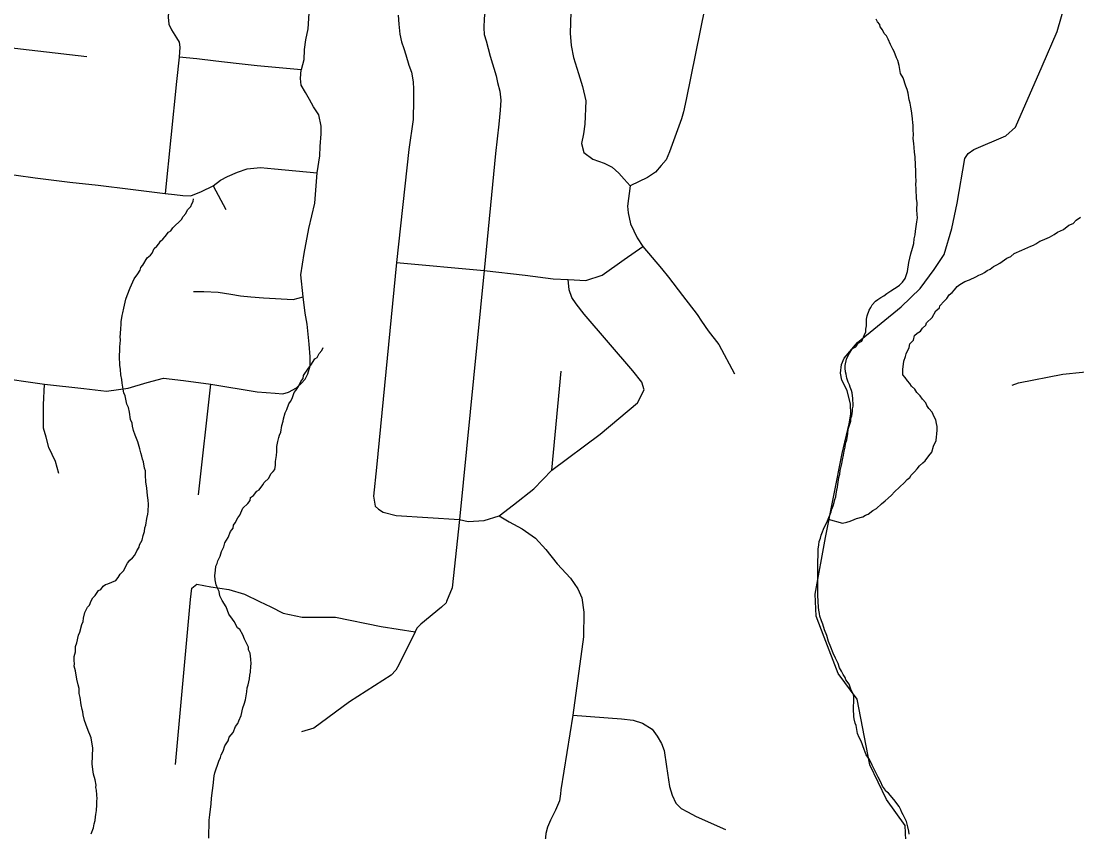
# Model space of a CAD drawing. Extents: x 0 to 34, y 0 to 22.
# Drawn here: x 7.839 to 8.358, y 18.733 to 19.132 of the extents above; entities that cross this region are included whole.
import ezdxf

# ---------------------------------------------------------------- set-up
doc = ezdxf.new("R2010")
doc.units = 0
doc.layers.add('GM_X_Minor_River', color=7, linetype='Continuous')
doc.layers.add('GM_X_Township_Road', color=7, linetype='Continuous')

msp = doc.modelspace()

# ---------------------------------------------------------------- linework, layer by layer
at = {"layer": 'GM_X_Minor_River'}
for points in [[(8.24691, 18.95009), (8.24619, 18.95182), (8.24584, 18.95297), (8.24531, 18.95431), (8.2446, 18.95622), (8.24427, 18.95813), (8.24391, 18.95928), (8.24377, 18.96118), (8.24381, 18.9625), (8.24445, 18.96552), (8.24506, 18.96702), (8.24586, 18.96852), (8.24743, 18.97075), (8.24898, 18.97166), (8.25016, 18.97334), (8.25189, 18.97443), (8.25311, 18.97724), (8.25391, 18.97893), (8.25394, 18.98026), (8.25418, 18.98196), (8.25426, 18.98518), (8.25449, 18.98688), (8.25551, 18.9897), (8.2563, 18.99101), (8.2571, 18.99231), (8.25866, 18.99398), (8.25982, 18.9949), (8.26136, 18.99581), (8.26272, 18.99672), (8.26426, 18.99782), (8.26619, 18.99909), (8.26793, 19.00019), (8.26928, 19.0011), (8.27044, 19.00183), (8.272, 19.0033), (8.27318, 19.00517), (8.27441, 19.00855), (8.27509, 19.01309), (8.27596, 19.01724), (8.27679, 19.02006), (8.27742, 19.02232), (8.27767, 19.02459), (8.2781, 19.02666), (8.27833, 19.02836), (8.27902, 19.03309), (8.27926, 19.03498), (8.27911, 19.03669), (8.27898, 19.03897), (8.27907, 19.04238), (8.27874, 19.04448), (8.27877, 19.0458), (8.27863, 19.0477), (8.27867, 19.04941), (8.27853, 19.05131), (8.27858, 19.05321), (8.27845, 19.05549), (8.27852, 19.05814), (8.27839, 19.0608), (8.27812, 19.06498), (8.2778, 19.06726), (8.27767, 19.06954), (8.27752, 19.07144), (8.27721, 19.07392), (8.27726, 19.076), (8.27713, 19.07828), (8.27718, 19.08055), (8.27702, 19.0817), (8.27688, 19.0836), (8.27657, 19.08645), (8.27641, 19.08759), (8.27608, 19.08931), (8.27575, 19.0914), (8.27522, 19.09293), (8.27473, 19.09617), (8.27421, 19.09808), (8.27349, 19.09962), (8.27227, 19.10382), (8.27099, 19.10594), (8.27033, 19.10975), (8.26963, 19.11224), (8.26891, 19.11358), (8.26785, 19.11665), (8.26712, 19.1178), (8.26603, 19.12011), (8.26496, 19.12279), (8.26405, 19.12433), (8.26294, 19.1255), (8.26204, 19.12742), (8.26094, 19.12878), (8.26077, 19.12992), (8.25967, 19.13128), (8.25894, 19.13262)], [(7.87695, 18.85185), (7.8781, 18.85239), (7.87909, 18.85407), (7.88025, 18.8548), (7.8814, 18.85515), (7.88543, 18.85675), (7.8866, 18.85823), (7.8876, 18.85992), (7.88916, 18.86158), (7.89115, 18.86532), (7.89233, 18.86681), (7.8935, 18.86792), (7.89467, 18.86922), (7.89568, 18.87147), (7.89686, 18.87314), (7.89708, 18.87427), (7.89828, 18.87671), (7.8989, 18.87897), (7.89952, 18.88085), (7.89957, 18.88274), (7.90017, 18.88406), (7.90063, 18.88727), (7.90107, 18.88934), (7.90129, 18.89067), (7.90138, 18.89427), (7.90124, 18.89636), (7.90092, 18.89864), (7.90064, 18.90225), (7.90047, 18.9034), (7.90014, 18.90511), (7.90004, 18.90872), (7.8999, 18.91062), (7.89955, 18.91196), (7.89906, 18.91519), (7.89852, 18.91635), (7.89818, 18.91787), (7.89766, 18.91959), (7.89714, 18.9215), (7.89627, 18.92494), (7.89484, 18.9282), (7.89414, 18.9305), (7.89362, 18.9326), (7.89347, 18.93412), (7.89256, 18.93585), (7.89209, 18.93947), (7.89157, 18.94176), (7.89086, 18.94348), (7.89001, 18.94749), (7.88929, 18.94902), (7.88895, 18.95074), (7.88846, 18.95379), (7.88831, 18.9555), (7.8878, 18.95779), (7.88768, 18.96045), (7.88735, 18.96254), (7.88739, 18.96387), (7.88724, 18.96558), (7.88739, 18.97165), (7.88767, 18.97486), (7.88752, 18.97676), (7.88774, 18.9779), (7.88782, 18.98093), (7.88804, 18.98225), (7.88809, 18.98396), (7.88854, 18.98698), (7.88877, 18.9883), (7.88939, 18.99056), (7.89027, 18.99509), (7.89088, 18.99678), (7.8925, 19.00053), (7.89432, 19.00504), (7.89628, 19.00745), (7.89728, 19.00932), (7.89769, 19.01064), (7.89867, 19.01175), (7.90085, 19.0153), (7.9024, 19.01659), (7.90319, 19.0177), (7.90419, 19.01995), (7.90555, 19.02106), (7.90653, 19.02217), (7.90732, 19.02348), (7.90849, 19.02458), (7.90966, 19.02588), (7.91123, 19.02793), (7.91239, 19.02865), (7.91338, 19.03015), (7.91766, 19.03421), (7.91846, 19.0357), (7.91982, 19.03718), (7.92062, 19.03887), (7.92219, 19.04054), (7.92279, 19.04185), (7.92339, 19.04297), (7.92361, 19.04429)], [(8.23538, 18.88696), (8.24241, 18.88496), (8.24451, 18.88547), (8.24623, 18.886), (8.24815, 18.88671), (8.2493, 18.88724), (8.25236, 18.88811), (8.25371, 18.88884), (8.25505, 18.88937), (8.25738, 18.89121), (8.25911, 18.89211), (8.26164, 18.89451), (8.26339, 18.89598), (8.26494, 18.89727), (8.2665, 18.89874), (8.26806, 18.90041), (8.27292, 18.90503), (8.27429, 18.90651), (8.27545, 18.90743), (8.27624, 18.90854), (8.2778, 18.91021), (8.27917, 18.91169), (8.28035, 18.91318), (8.2819, 18.91465), (8.28307, 18.91557), (8.28484, 18.91799), (8.2864, 18.91985), (8.28724, 18.92286), (8.28845, 18.92567), (8.28868, 18.92738), (8.28872, 18.9287), (8.28896, 18.93078), (8.289, 18.93249), (8.28866, 18.93401), (8.28832, 18.93573), (8.28741, 18.93727), (8.28652, 18.93957), (8.28486, 18.94132), (8.28395, 18.94286), (8.28341, 18.94402), (8.28175, 18.94596), (8.28065, 18.9475), (8.27898, 18.94925), (8.27807, 18.95079), (8.2764, 18.95235), (8.27548, 18.95352), (8.27438, 18.95487), (8.27328, 18.95661), (8.27217, 18.95778), (8.27205, 18.96044), (8.27254, 18.9646), (8.27335, 18.96685), (8.27377, 18.96817), (8.27518, 18.97135), (8.2756, 18.97305), (8.27735, 18.9749), (8.27779, 18.97717), (8.27915, 18.97827), (8.2807, 18.97937), (8.28168, 18.98086), (8.28343, 18.98233), (8.28365, 18.98346), (8.28656, 18.98604), (8.28835, 18.98922), (8.2901, 18.99069), (8.29032, 18.99182), (8.29246, 18.99404), (8.29364, 18.99534), (8.29482, 18.99721), (8.29637, 18.9983), (8.29754, 18.9996), (8.29872, 19.00128), (8.30008, 19.00219), (8.30258, 19.00364), (8.30488, 19.00453), (8.30796, 19.00597), (8.3095, 19.00687), (8.31103, 19.0074), (8.31219, 19.00813), (8.31354, 19.00904), (8.31508, 19.00976), (8.31663, 19.01105), (8.31836, 19.01195), (8.31971, 19.01268), (8.3232, 19.01524), (8.32511, 19.01595), (8.32686, 19.01742), (8.33051, 19.01903), (8.33205, 19.01975), (8.33493, 19.021), (8.33627, 19.02154), (8.33743, 19.02226), (8.33936, 19.02354), (8.3407, 19.02408), (8.34416, 19.0255), (8.34647, 19.02677), (8.34801, 19.02787), (8.35109, 19.0293), (8.35361, 19.03132), (8.35572, 19.03222), (8.35728, 19.03388)], [(8.35728, 19.03388), (8.35941, 19.03534)], [(7.95824, 18.90492), (7.96058, 18.90713), (7.96158, 18.90919), (7.96275, 18.9103), (7.96354, 18.91142), (7.96378, 18.9135), (7.96382, 18.91521), (7.96428, 18.91823), (7.96452, 18.92012), (7.96458, 18.92258), (7.96502, 18.92504), (7.96545, 18.92711), (7.96586, 18.92824), (7.96647, 18.92974), (7.96693, 18.93296), (7.96756, 18.93503), (7.96777, 18.93616), (7.96861, 18.93917), (7.96941, 18.94086), (7.97043, 18.94368), (7.97122, 18.94479), (7.97202, 18.94629), (7.97304, 18.94911), (7.97383, 18.95023), (7.9752, 18.95209), (7.97622, 18.95453), (7.97739, 18.95601), (7.97762, 18.95752), (7.97999, 18.96107), (7.98117, 18.96255), (7.98315, 18.96573), (7.98431, 18.96645), (7.9853, 18.96832), (7.98667, 18.96981), (7.98728, 18.97131)], [(8.27518, 18.73216), (8.27503, 18.73368), (8.27451, 18.73578), (8.27382, 18.73846), (8.27292, 18.74038), (8.27219, 18.74172), (8.27165, 18.74288), (8.27112, 18.74422), (8.27021, 18.74576), (8.26764, 18.74924), (8.26506, 18.75234), (8.26375, 18.75333), (8.26302, 18.75448), (8.26211, 18.75583), (8.26121, 18.75775), (8.25994, 18.76025), (8.25705, 18.76602), (8.25579, 18.7689), (8.25414, 18.77122), (8.25307, 18.77371), (8.25165, 18.77792), (8.25056, 18.77966), (8.24985, 18.78157), (8.24919, 18.78557), (8.24865, 18.78673), (8.24813, 18.78883), (8.24797, 18.78997), (8.248, 18.79111), (8.24785, 18.79263), (8.24802, 18.79945), (8.24787, 18.80078), (8.24678, 18.8029), (8.24572, 18.80596), (8.24407, 18.80809), (8.24371, 18.80924), (8.2428, 18.81059), (8.24189, 18.81232), (8.24098, 18.81386), (8.24028, 18.81597), (8.23902, 18.81866), (8.23794, 18.82115), (8.23668, 18.82403), (8.23562, 18.8269), (8.23474, 18.82977), (8.23367, 18.83265), (8.23279, 18.83532), (8.23208, 18.83705), (8.23138, 18.83934), (8.23122, 18.84068), (8.23088, 18.8422), (8.23073, 18.84372), (8.2303, 18.84943), (8.23036, 18.8517), (8.23029, 18.85663), (8.2304, 18.86062), (8.23028, 18.86365), (8.23036, 18.86669), (8.23041, 18.86877), (8.2305, 18.87218), (8.23074, 18.87426), (8.23098, 18.87596), (8.23159, 18.87766), (8.23201, 18.87916), (8.23261, 18.88066), (8.23303, 18.88198), (8.23503, 18.8861), (8.23685, 18.89061), (8.23727, 18.89192), (8.23788, 18.89342), (8.2383, 18.89512), (8.23872, 18.89663), (8.23913, 18.89794), (8.23936, 18.89946), (8.23959, 18.90116), (8.24001, 18.90266), (8.24023, 18.90399), (8.2407, 18.90739), (8.24112, 18.90908), (8.24135, 18.91078), (8.2422, 18.91418), (8.24244, 18.91607), (8.24288, 18.91833), (8.24331, 18.92041), (8.24373, 18.92229), (8.24397, 18.92418), (8.24459, 18.92587), (8.24504, 18.9289), (8.24529, 18.93117), (8.24571, 18.93267), (8.24653, 18.93512), (8.24656, 18.93645), (8.24698, 18.93776), (8.24741, 18.94003), (8.24744, 18.94116), (8.24767, 18.94249), (8.2477, 18.94381), (8.24755, 18.94533), (8.24758, 18.94647), (8.24742, 18.94761), (8.24726, 18.94895), (8.24691, 18.95009)], [(7.93102, 18.73017), (7.93124, 18.73908), (7.9315, 18.74172), (7.9322, 18.74702), (7.93247, 18.74986), (7.93294, 18.75364), (7.93319, 18.7561), (7.93369, 18.76083), (7.93411, 18.76233), (7.93596, 18.76798), (7.93677, 18.76985), (7.93719, 18.77117), (7.93818, 18.77304), (7.93901, 18.77567), (7.94059, 18.7781), (7.94101, 18.77979), (7.94297, 18.78221), (7.94418, 18.78502), (7.94536, 18.78651), (7.94577, 18.78783), (7.94698, 18.79045), (7.94784, 18.79422), (7.94845, 18.7961), (7.94908, 18.79817), (7.94975, 18.80214), (7.94998, 18.80403), (7.9504, 18.80554), (7.95105, 18.80856), (7.95128, 18.81026), (7.95151, 18.81177), (7.95178, 18.8148), (7.95181, 18.81593), (7.95167, 18.81821), (7.95137, 18.82107), (7.95065, 18.82279), (7.9505, 18.82412), (7.94923, 18.82662), (7.94869, 18.82797), (7.9478, 18.83007), (7.94635, 18.83277), (7.94523, 18.83356), (7.9436, 18.83663), (7.94268, 18.8378), (7.94084, 18.84031), (7.9396, 18.84395), (7.93759, 18.84704), (7.93651, 18.84934), (7.93619, 18.85144), (7.93546, 18.85278), (7.93475, 18.8547), (7.93424, 18.85718), (7.93411, 18.85927), (7.93436, 18.86173), (7.9346, 18.86381), (7.9352, 18.86512), (7.93543, 18.86644), (7.93663, 18.86869), (7.93726, 18.87113), (7.93845, 18.87338), (7.93888, 18.87527), (7.94066, 18.87787), (7.94168, 18.88088), (7.94305, 18.88255), (7.94328, 18.88407), (7.94407, 18.88518), (7.94527, 18.88762), (7.94625, 18.88892), (7.94786, 18.89229), (7.9502, 18.8947), (7.95138, 18.89618), (7.9516, 18.89751), (7.95296, 18.89861), (7.95472, 18.90065), (7.95588, 18.90138), (7.95765, 18.9038), (7.95824, 18.90492)], [(7.87334, 18.73243), (7.87436, 18.73525), (7.8748, 18.73733), (7.87521, 18.73884), (7.87545, 18.74073), (7.87548, 18.74186), (7.87591, 18.74375), (7.87598, 18.74659), (7.87603, 18.74849), (7.87625, 18.74962), (7.87611, 18.75152), (7.87597, 18.7538), (7.87563, 18.75514), (7.87566, 18.75628), (7.87516, 18.75895), (7.87446, 18.76162), (7.8743, 18.76276), (7.87383, 18.76657), (7.87403, 18.77453), (7.8737, 18.77643), (7.87321, 18.77948), (7.87268, 18.7812), (7.87214, 18.78236), (7.87125, 18.78447), (7.87001, 18.7881), (7.86932, 18.79078), (7.86917, 18.7923), (7.86881, 18.79345), (7.8683, 18.79574), (7.86782, 18.79935), (7.8673, 18.80126), (7.86737, 18.80373), (7.86685, 18.80564), (7.86615, 18.80831), (7.8655, 18.8125), (7.86499, 18.81479), (7.86502, 18.81593), (7.86487, 18.81745), (7.86492, 18.81954), (7.86555, 18.8218), (7.86561, 18.82445), (7.86623, 18.82614), (7.86708, 18.82991), (7.86769, 18.83141), (7.86874, 18.83518), (7.86934, 18.83668), (7.86958, 18.83838), (7.87021, 18.84102), (7.87142, 18.84365), (7.8724, 18.84476), (7.87321, 18.84682), (7.87401, 18.84832), (7.87518, 18.84943), (7.87695, 18.85185)]]:
    msp.add_lwpolyline(points, dxfattribs=at)
at = {"layer": 'GM_X_Township_Road'}
for p, q in [((7.81064, 19.12129), (7.87109, 19.11422)), ((7.93325, 19.05074), (7.93949, 19.03909)), ((8.09968, 18.911), (8.10427, 18.95958)), ((7.92597, 18.89882), (7.93207, 18.95325))]:
    msp.add_line(p, q, dxfattribs=at)
for points in [[(8.14972, 19.29309), (8.15112, 19.26171), (8.1529, 19.24097), (8.15643, 19.22857), (8.16661, 19.20575), (8.17063, 19.19673), (8.17198, 19.18944), (8.17313, 19.18445), (8.17466, 19.17084), (8.17488, 19.15435), (8.17522, 19.15018), (8.17499, 19.14449), (8.17473, 19.13835), (8.1657, 19.0932), (8.16433, 19.08714), (8.16335, 19.08355), (8.15736, 19.06748), (8.15582, 19.06351), (8.15334, 19.06069), (8.15048, 19.05748), (8.14668, 19.05486), (8.13808, 19.05076)], [(7.92006, 19.2682), (7.91948, 19.25376), (7.91408, 19.17692), (7.91267, 19.15623), (7.91178, 19.1435), (7.91116, 19.13356), (7.91143, 19.13011), (7.91273, 19.12728), (7.91528, 19.12337), (7.91647, 19.12123), (7.91688, 19.11887), (7.91643, 19.11386)], [(8.07452, 19.19957), (8.06639, 19.13299), (8.06626, 19.12834), (8.06639, 19.12506), (8.06735, 19.12191), (8.06926, 19.11439), (8.07227, 19.10468), (8.07296, 19.1014), (8.07405, 19.09716), (8.0746, 19.09278), (8.07419, 19.08786), (8.07364, 19.08102), (8.072, 19.06666), (8.06642, 19.00903), (8.05422, 18.88676)], [(8.27352, 18.7293), (8.27318, 18.73645), (8.2641, 18.74926), (8.25583, 18.76627), (8.24959, 18.79847), (8.24029, 18.81106), (8.23338, 18.82897), (8.22952, 18.83929), (8.22907, 18.85018), (8.23406, 18.87795), (8.24222, 18.91923), (8.24574, 18.93374), (8.24653, 18.9385), (8.24642, 18.94338), (8.24466, 18.95011), (8.24217, 18.9553), (8.24143, 18.9586), (8.242, 18.96301), (8.24324, 18.96606), (8.2498, 18.97373), (8.27132, 18.99127), (8.28063, 19.0003), (8.28741, 19.00965), (8.29239, 19.017), (8.29615, 19.02974), (8.29876, 19.04224), (8.30255, 19.06407), (8.30416, 19.06658), (8.30704, 19.06856), (8.32268, 19.07521), (8.32743, 19.07956), (8.34058, 19.10945), (8.34785, 19.12652), (8.35373, 19.14653)], [(7.98023, 19.13553), (7.97967, 19.12777), (7.97865, 19.12251), (7.97797, 19.11768), (7.9778, 19.11268), (7.97645, 19.10767)], [(8.02409, 19.13463), (8.02443, 19.13006), (8.02486, 19.12514), (8.02579, 19.12149), (8.02689, 19.11819), (8.02791, 19.11513), (8.02935, 19.10996), (8.03073, 19.1065), (8.03142, 19.10183), (8.03169, 19.09826), (8.03169, 19.09291), (8.03142, 19.0833), (8.02936, 19.06861), (8.02331, 19.01305), (8.01354, 18.91228), (8.01204, 18.89831), (8.01279, 18.89336), (8.01444, 18.89186), (8.01669, 18.89036), (8.02315, 18.88871), (8.05422, 18.88676), (8.05857, 18.88585), (8.06636, 18.88622), (8.07367, 18.88854), (8.08084, 18.89404), (8.09085, 18.90177), (8.09968, 18.911), (8.12339, 18.92873), (8.14165, 18.9441), (8.14494, 18.95055), (8.14385, 18.95426), (8.13945, 18.95975), (8.11543, 18.98762), (8.11159, 18.9927), (8.10953, 18.99585), (8.10816, 18.99956), (8.10761, 19.00464)], [(8.10895, 19.13606), (8.1087, 19.12572), (8.10912, 19.11968), (8.11021, 19.11377), (8.11269, 19.10595), (8.11474, 19.0995), (8.11625, 19.0925), (8.11587, 19.08103), (8.11526, 19.0763), (8.11428, 19.07156), (8.11527, 19.06707), (8.11969, 19.06381), (8.12532, 19.06188), (8.1293, 19.05983), (8.13259, 19.05694), (8.1352, 19.05392), (8.13808, 19.05076), (8.13684, 19.04074), (8.13712, 19.03745), (8.13822, 19.03209), (8.14151, 19.02523), (8.14426, 19.02084), (8.15359, 19.01013), (8.15689, 19.00588), (8.16389, 18.99682), (8.17103, 18.98748), (8.17322, 18.98419), (8.17638, 18.97952), (8.18174, 18.97279), (8.18941, 18.95829)], [(7.82509, 18.95682), (7.85031, 18.95325), (7.86965, 18.95115), (7.88078, 18.94989), (7.89151, 18.95136), (7.90075, 18.95409), (7.90874, 18.95619), (7.91862, 18.95514), (7.93207, 18.95325), (7.95479, 18.94948), (7.96367, 18.94883), (7.96745, 18.9486), (7.97029, 18.94933), (7.9741, 18.95139), (7.97658, 18.95383), (7.97844, 18.9558), (7.97975, 18.9583), (7.9809, 18.9622), (7.98094, 18.96665), (7.98043, 18.97284), (7.97941, 18.98276), (7.97847, 18.98808), (7.97749, 18.99615), (7.97628, 19.00692), (7.97797, 19.01743), (7.98018, 19.02972), (7.98315, 19.04219), (7.98433, 19.05702), (7.9856, 19.06537), (7.98586, 19.06995), (7.98636, 19.07622), (7.98636, 19.08004), (7.98509, 19.08555), (7.98255, 19.08945), (7.9806, 19.09309), (7.97857, 19.09657), (7.97645, 19.10022), (7.97611, 19.10344), (7.97645, 19.10767), (7.95491, 19.10971), (7.94449, 19.11073), (7.93448, 19.112), (7.92516, 19.11302), (7.91643, 19.11386)], [(7.91643, 19.11386), (7.91528, 19.102), (7.90959, 19.04688)], [(7.80291, 19.05868), (7.82435, 19.05729), (7.83646, 19.05598), (7.8458, 19.05467), (7.86284, 19.05251), (7.87672, 19.05105), (7.89254, 19.04904), (7.90959, 19.04688), (7.91421, 19.04642), (7.91838, 19.04603), (7.92232, 19.04587), (7.92748, 19.04792), (7.93325, 19.05074), (7.93686, 19.0535), (7.94033, 19.05528), (7.94516, 19.0574), (7.94991, 19.0591), (7.95648, 19.05973), (7.96343, 19.05914), (7.98433, 19.05702)], [(8.02331, 19.01305), (8.06642, 19.00903), (8.0866, 19.00684), (8.10033, 19.00505), (8.10761, 19.00464), (8.11628, 19.00415), (8.12435, 19.00683), (8.1352, 19.01453), (8.14426, 19.02084)], [(7.92361, 18.99878), (7.92863, 18.99886), (7.93575, 18.99852), (7.94186, 18.99751), (7.94669, 18.99674), (7.95169, 18.99615), (7.95796, 18.99573), (7.97246, 18.99488), (7.97749, 18.99615)], [(8.32589, 18.95286), (8.32891, 18.95387), (8.3507, 18.95812), (8.36032, 18.95917), (8.36813, 18.95962), (8.3782, 18.96233), (8.39008, 18.96654), (8.39775, 18.96804), (8.40551, 18.96762), (8.42418, 18.96622)], [(7.85746, 18.90932), (7.85577, 18.91521), (7.85241, 18.92215), (7.85115, 18.92719), (7.84989, 18.9316), (7.84989, 18.94316), (7.85031, 18.95325)], [(8.07367, 18.88854), (8.07869, 18.8857), (8.08499, 18.88225), (8.0916, 18.8776), (8.0967, 18.87205), (8.10226, 18.86499), (8.10886, 18.85793), (8.11232, 18.85268), (8.11442, 18.84833), (8.1153, 18.84129), (8.11517, 18.82911), (8.10989, 18.79065), (8.10402, 18.75399), (8.1038, 18.752)], [(8.05422, 18.88676), (8.05062, 18.85328), (8.04783, 18.84648), (8.04764, 18.84592), (8.04535, 18.84366), (8.03526, 18.83539), (8.03336, 18.83332), (8.03242, 18.83165), (8.02452, 18.81537), (8.02298, 18.81273), (8.0207, 18.81027), (8.00017, 18.79715), (7.98267, 18.78419), (7.9766, 18.78252)], [(7.91477, 18.76637), (7.92212, 18.84743), (7.92268, 18.85311), (7.92513, 18.85508), (7.93203, 18.85373), (7.94089, 18.85238), (7.94869, 18.85013), (7.9559, 18.84653), (7.9616, 18.84382), (7.96761, 18.84082), (7.97691, 18.83872), (7.99327, 18.83872), (8.01579, 18.83422), (8.03242, 18.83165)], [(8.10989, 18.79065), (8.13381, 18.7889), (8.13956, 18.78822), (8.14421, 18.78672), (8.149, 18.78384), (8.15132, 18.78042), (8.15351, 18.77673), (8.15474, 18.77331), (8.15597, 18.76538), (8.15747, 18.75553), (8.15871, 18.75129), (8.16062, 18.74747), (8.16322, 18.74487), (8.16623, 18.74323), (8.1706, 18.7409), (8.18496, 18.73447)], [(8.1038, 18.752), (8.10341, 18.7485), (8.10148, 18.74397), (8.09898, 18.73905), (8.09744, 18.73565), (8.09666, 18.73244), (8.09604, 18.72581), (8.09522, 18.71945), (8.0896, 18.67567), (8.08429, 18.63445), (8.07948, 18.59707), (8.0777, 18.58321), (8.07681, 18.57902)]]:
    msp.add_lwpolyline(points, dxfattribs=at)

doc.saveas('drawing.dxf')
